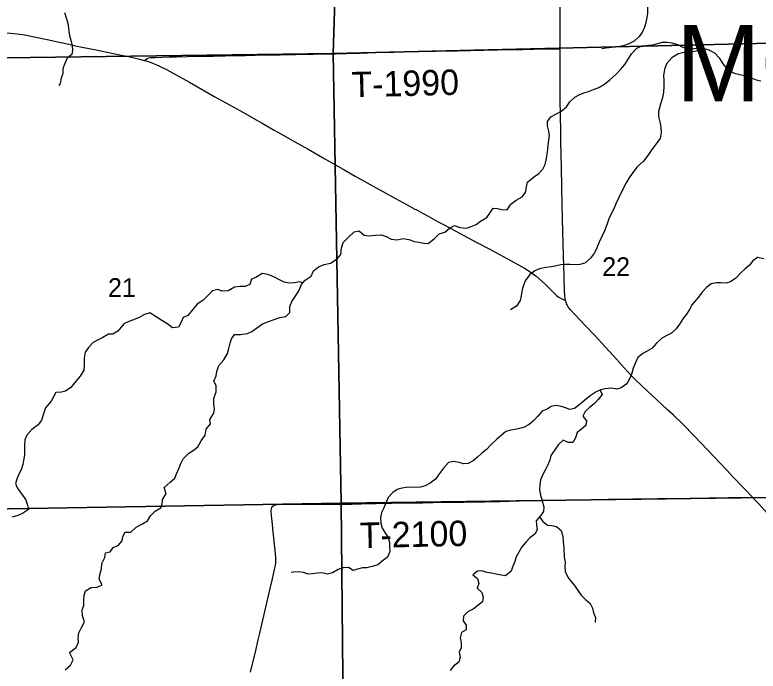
# Model space of a CAD drawing. Extents: x 1874609 to 2204689, y 815661 to 1281160.
# Drawn here: x 2057185 to 2065963, y 1001876 to 1009621 of the extents above; entities that cross this region are included whole.
import ezdxf

# ---------------------------------------------------------------- set-up
doc = ezdxf.new("R2010")
doc.units = 0
for name, color, linetype in [('GM_X_County_Road', 7, 'Continuous'), ('GM_X_Minor_River', 7, 'Continuous'), ('GM_X_Section', 7, 'Continuous'), ('GM_X_Section_Text', 7, 'Continuous'), ('GM_X_Township_Road', 7, 'Continuous'), ('GM_X_Township_Road_Text', 7, 'Continuous'), ('GM_X_Township_Text', 7, 'Continuous')]:
    doc.layers.add(name, color=color, linetype=linetype)

msp = doc.modelspace()

# ---------------------------------------------------------------- linework, layer by layer
at = {"layer": 'GM_X_County_Road'}
for points in [[(2063625, 1009219.2), (2063625.9, 1009309.4), (2063625.9, 1009571.8), (2063626.6, 1009899.8), (2063626.7, 1009949), (2063626.1, 1010014.5), (2063625.1, 1010309.9), (2063626.2, 1010523.2), (2063626.5, 1010621.6), (2063626.5, 1010785.7), (2063628.7, 1010884.2), (2063634.8, 1011031.8), (2063637.2, 1011130), (2063638.7, 1011441.6), (2063639.4, 1011540.1), (2063643.3, 1011720.5), (2063644.5, 1011785.9), (2063644.2, 1011853.4)], [(2055874.8, 1009451), (2055919.3, 1009448.5), (2056001.3, 1009446.5), (2056116, 1009444.8), (2056247, 1009440), (2056673.3, 1009425.5), (2056788, 1009421.9), (2057000.8, 1009412.8), (2057131.7, 1009405.3), (2057213.2, 1009398.3), (2057278, 1009389.6), (2057358.5, 1009375.3), (2057567.2, 1009331.8), (2057727.2, 1009296.4), (2057823, 1009274.3), (2057903.1, 1009256.4), (2057999.5, 1009236.4), (2058144.2, 1009207.9), (2058385.3, 1009159.5), (2058545.8, 1009126), (2058641.4, 1009104.1), (2058714.1, 1009083.8)], [(2063687.5, 1006251.3), (2063682.2, 1006277), (2063679, 1006310.1), (2063677.4, 1006359.4), (2063673.1, 1006522.2), (2063668.1, 1006669.4), (2063665.6, 1006767.9), (2063661.7, 1006931.9), (2063654.2, 1007210.7), (2063646, 1007571.5), (2063639.4, 1007833.7), (2063637.1, 1007964.8), (2063634.4, 1008128.8), (2063631, 1008276.4), (2063630.1, 1008407.4), (2063625.7, 1008653.4), (2063624.7, 1008817.5), (2063623.3, 1009079.9), (2063624.8, 1009194.7), (2063625, 1009219.2)], [(2058714.1, 1009083.8), (2058720.1, 1009082.1), (2058782, 1009061.5), (2058842.9, 1009038), (2058902.7, 1009011.8), (2058976.2, 1008976), (2059048.6, 1008937.8), (2059249.2, 1008826.2), (2059548.4, 1008655.6), (2059762.8, 1008534.9), (2059877.3, 1008471.1), (2060005.7, 1008398.6), (2060105.1, 1008341.4), (2060247.7, 1008260.2), (2060333.5, 1008212), (2060490.8, 1008123.8), (2060647.5, 1008034.7), (2060846.9, 1007920.8), (2061060.4, 1007798.7), (2061203.3, 1007718.2), (2061418.3, 1007598.4), (2061679.5, 1007455.1), (2061809.9, 1007384.4), (2061910.4, 1007330), (2061922.8, 1007323.9), (2061979.2, 1007293.2), (2062007.5, 1007277.7), (2062064.7, 1007246.5), (2062092.5, 1007231.5), (2062178, 1007184.3), (2062264.5, 1007137.5), (2062437.9, 1007044.3), (2062539.2, 1006990.2), (2062640.3, 1006935.9), (2062785, 1006858.8), (2063002, 1006743.4), (2063074.2, 1006704.5), (2063131.6, 1006673), (2063202.5, 1006632.1), (2063258, 1006597.7), (2063298.4, 1006570), (2063337.3, 1006540.4), (2063374.5, 1006508.7), (2063446.4, 1006441.7), (2063546.3, 1006343.8), (2063581.7, 1006309.4), (2063602.1, 1006294.5), (2063638, 1006272.7), (2063659.6, 1006261.7), (2063687.5, 1006251.3)], [(2065898.4, 1003924.3), (2065800.7, 1004027.9), (2065664.3, 1004170), (2065597.4, 1004242.1), (2065440.5, 1004409.8), (2065361.5, 1004493), (2065202.3, 1004658.5), (2065075.7, 1004787), (2064958.3, 1004901.5), (2064898.2, 1004957.1), (2064825.2, 1005023.1), (2064765.1, 1005078.8), (2064657.3, 1005178.8), (2064585.9, 1005245.8), (2064514.9, 1005313.7), (2064468.7, 1005360.5), (2064424, 1005408.6), (2064380, 1005457.3), (2064259.7, 1005591.2), (2064204.5, 1005651.7), (2064160.1, 1005699.9), (2064037.2, 1005831.9), (2063924.5, 1005951.1), (2063800.3, 1006082.2), (2063744.6, 1006142.8), (2063724.1, 1006169), (2063715, 1006182.9), (2063706.8, 1006197.6), (2063699.8, 1006212.7), (2063693.8, 1006228.3), (2063688.9, 1006244.3), (2063687.5, 1006251.3)], [(2066369.5, 1003424.8), (2066339.1, 1003453.7), (2066259.4, 1003536.3), (2066158.5, 1003644.1), (2066102.4, 1003704), (2065969.4, 1003848.9), (2065902, 1003920.6), (2065898.4, 1003924.3)]]:
    msp.add_lwpolyline(points, dxfattribs=at)
at = {"layer": 'GM_X_Minor_River'}
for points in [[(2064698.4, 1010330.7), (2064695.2, 1010293.5), (2064689.4, 1010243.4), (2064681.5, 1010179.3), (2064673.7, 1010125.2), (2064663.8, 1010075), (2064658, 1010004.9), (2064652.2, 1009938.8), (2064654.5, 1009848.7), (2064655.1, 1009640.3), (2064649.2, 1009590.2), (2064637.4, 1009532.1), (2064619.5, 1009475.9), (2064593.6, 1009413.8), (2064553.7, 1009361.6), (2064497.8, 1009311.3), (2064429.8, 1009275), (2064367.8, 1009256.8), (2064313.7, 1009244.6), (2064235.7, 1009234.4), (2064169.6, 1009230.2), (2064115.5, 1009222)], [(2057771, 1009650.2), (2057810.4, 1009521.7), (2057820.1, 1009469.5), (2057823.8, 1009419.4), (2057835.6, 1009361.2), (2057851.3, 1009307.1), (2057863, 1009254.9), (2057866.8, 1009204.8), (2057858.5, 1009154.7), (2057802.2, 1009111), (2057769.8, 1009041), (2057751.5, 1008985), (2057753.2, 1008928.9), (2057730.9, 1008872.9), (2057718.5, 1008810.9), (2057704.4, 1008782.9)], [(2061312.1, 1007021.8), (2061364.2, 1007014), (2061442.2, 1007022.2), (2061514.3, 1007024.5), (2061570.5, 1007004.6), (2061630.6, 1006972.7), (2061698.8, 1006966.9), (2061770.8, 1006983.2), (2061836.9, 1006969.4), (2061903.1, 1006945.5), (2061955.2, 1006939.7), (2062015.3, 1006925.8), (2062065.4, 1006924), (2062135.3, 1006978.3), (2062197.3, 1007036.6), (2062261.3, 1007056.8), (2062315.2, 1007099), (2062375.2, 1007137.3), (2062441.4, 1007111.4), (2062517.5, 1007105.7), (2062575.5, 1007121.9), (2062631.5, 1007148.1), (2062683.5, 1007186.3), (2062757.5, 1007230.6), (2062801.3, 1007290.8), (2062835.3, 1007341), (2062885.3, 1007335.2), (2062935.4, 1007323.3), (2062997.5, 1007319.5), (2063043.4, 1007387.7), (2063103.3, 1007434), (2063175.3, 1007472.3), (2063215.2, 1007524.5), (2063227.1, 1007590.6), (2063238.9, 1007646.8), (2063310.8, 1007705.1), (2063374.8, 1007749.3), (2063420.7, 1007801.5), (2063446.6, 1007855.7), (2063462.4, 1007929.9), (2063476.2, 1008000), (2063482, 1008074.2), (2063489.8, 1008146.3), (2063497.7, 1008196.4), (2063489.5, 1008248.5), (2063475.3, 1008312.6), (2063477.2, 1008364.6), (2063513, 1008416.8), (2063573, 1008451.1), (2063633, 1008481.3), (2063699, 1008535.6), (2063738.8, 1008593.8), (2063798.8, 1008648.1), (2063850.8, 1008676.3), (2063902.8, 1008700.5), (2063960.8, 1008718.7), (2064016.8, 1008738.9), (2064080.8, 1008765.1), (2064148.8, 1008803.4), (2064212.7, 1008853.7), (2064282.7, 1008916), (2064342.6, 1008982.3), (2064388.5, 1009036.5), (2064424.3, 1009090.7), (2064468.2, 1009163), (2064530.1, 1009229.3), (2064592.1, 1009257.5), (2064666.2, 1009263.7), (2064720.2, 1009265.9), (2064832.3, 1009298.3), (2064884.4, 1009298.5), (2064942.5, 1009290.6), (2065010.6, 1009270.8), (2065072.8, 1009240.9), (2065151, 1009221.2), (2065203, 1009223.3), (2065269.1, 1009227.5), (2065327.2, 1009223.7), (2065379.3, 1009207.8), (2065447.5, 1009174), (2065503.8, 1009114), (2065546, 1009042.1), (2065604.3, 1008972.1), (2065680.6, 1008934.3), (2065732.7, 1008920.4), (2065796.8, 1008906.6), (2065860.9, 1008884.8), (2065939.1, 1008855), (2065993.2, 1008843.1)], [(2065280.5, 1009226.8), (2065251.2, 1009195.4), (2065187.1, 1009185.2), (2065137.1, 1009183), (2065087, 1009176.9), (2065021, 1009160.7), (2064947, 1009116.4), (2064879.1, 1009044), (2064855.3, 1008975.8), (2064843.5, 1008907.7), (2064847.7, 1008845.6), (2064849.8, 1008781.5), (2064846.1, 1008705.4), (2064832.2, 1008645.2), (2064808.4, 1008567), (2064784.6, 1008482.8), (2064786.8, 1008422.7), (2064805.1, 1008344.7), (2064815.2, 1008290.6), (2064817.4, 1008232.5), (2064805.6, 1008160.4), (2064753.7, 1008094.1), (2064697.9, 1008021.8), (2064662, 1007959.6), (2064608.1, 1007893.3), (2064532.2, 1007825), (2064476.3, 1007750.7), (2064440.4, 1007698.5), (2064404.6, 1007638.3), (2064352.8, 1007542), (2064315, 1007457.7), (2064281.1, 1007391.5), (2064257.2, 1007333.3), (2064229.4, 1007279.2), (2064201.5, 1007215), (2064177.7, 1007144.8), (2064147.8, 1007072.6), (2064116, 1007006.4), (2064086.2, 1006938.2), (2064056.3, 1006872), (2064028.5, 1006811.8), (2063984.6, 1006751.6), (2063914.7, 1006689.3), (2063858.6, 1006675.1), (2063806.6, 1006670.9), (2063740.4, 1006676.7), (2063686.4, 1006676.5), (2063634.3, 1006672.4), (2063580.3, 1006660.2), (2063524.2, 1006648), (2063454.2, 1006639.8), (2063382.1, 1006623.5), (2063326.1, 1006601.3), (2063266.1, 1006555.1), (2063212.3, 1006480.8), (2063190.4, 1006428.6), (2063176.5, 1006378.5), (2063164.7, 1006304.3), (2063152.9, 1006248.2), (2063109, 1006184), (2063037, 1006141.7)], [(2057780, 1001890.8), (2057844, 1001947), (2057871.8, 1002009.2), (2057831.5, 1002095.2), (2057907.5, 1002153.6), (2057935.3, 1002217.8), (2057931.2, 1002267.8), (2057939, 1002327.9), (2057972.9, 1002392.2), (2058008.7, 1002458.4), (2057984.5, 1002526.4), (2057978.3, 1002600.5), (2058000.1, 1002650.6), (2057999.9, 1002718.8), (2058001.8, 1002770.8), (2058019.7, 1002823), (2058087.7, 1002863.3), (2058155.7, 1002867.5), (2058217.7, 1002895.7), (2058181.5, 1002959.7), (2058191.3, 1003029.8), (2058209.2, 1003082), (2058213, 1003146.1), (2058246.8, 1003218.3), (2058256.7, 1003272.4), (2058308.7, 1003284.6), (2058346.6, 1003334.8), (2058406.7, 1003359), (2058452.6, 1003415.3), (2058458.4, 1003465.4), (2058488.3, 1003517.5), (2058556.4, 1003517.7), (2058616.3, 1003574), (2058686.3, 1003608.3), (2058752.3, 1003648.5), (2058786.2, 1003706.8), (2058840.1, 1003765), (2058910.1, 1003801.3), (2058924, 1003851.4), (2058927.8, 1003901.5), (2058973.7, 1003969.8), (2058949.4, 1004043.8), (2059017.4, 1004104.1), (2059073.3, 1004152.3), (2059093.2, 1004202.5), (2059125, 1004274.7), (2059146.9, 1004324.8), (2059172.8, 1004383), (2059238.7, 1004447.3), (2059290.6, 1004481.5), (2059346.6, 1004521.8), (2059386.5, 1004594), (2059432.3, 1004662.3), (2059446.1, 1004732.4), (2059494, 1004794.7), (2059487.9, 1004846.7), (2059533.7, 1004919), (2059543.6, 1004971.1), (2059535.4, 1005031.2), (2059535.2, 1005095.3), (2059561, 1005173.5), (2059562.8, 1005245.6), (2059536.6, 1005297.6), (2059562.5, 1005361.8), (2059568.3, 1005411.9), (2059592.1, 1005482.1), (2059652, 1005548.4), (2059695.9, 1005622.6), (2059713.7, 1005682.8), (2059729.6, 1005746.9), (2059743.4, 1005797.1), (2059779.3, 1005847.3), (2059851.4, 1005849.5), (2059933.5, 1005859.7), (2059985.5, 1005883.9), (2060039.5, 1005924.2), (2060109.4, 1005974.5), (2060181.5, 1006000.7), (2060245.5, 1006027), (2060315.5, 1006049.2), (2060383.6, 1006059.4), (2060433.5, 1006109.7), (2060433.3, 1006179.8), (2060455.1, 1006239.9), (2060503, 1006308.2), (2060538.9, 1006362.4), (2060570.7, 1006438.6), (2060614.6, 1006490.8), (2060682.6, 1006539.1), (2060710.4, 1006601.3), (2060770.4, 1006647.6), (2060838.4, 1006673.8), (2060914.5, 1006692.1), (2060990.4, 1006742.4), (2061034.3, 1006794.6), (2061044.1, 1006868.8), (2061062, 1006934.9), (2061127.9, 1007001.2), (2061193.8, 1007061.5), (2061249.8, 1007071.7), (2061312.1, 1007021.8)], [(2066031.7, 1006741.7), (2065953.7, 1006756.2), (2065899.4, 1006718.4), (2065861.1, 1006666.5), (2065808.9, 1006624.8), (2065756.5, 1006574.9), (2065700.2, 1006513.2), (2065637.9, 1006471.4), (2065585.7, 1006453.7), (2065523.7, 1006458.1), (2065469.7, 1006458.4), (2065409.5, 1006448.7), (2065351.2, 1006402.9), (2065296.9, 1006343.2), (2065256.6, 1006289.3), (2065184, 1006203.5), (2065151.7, 1006145.6), (2065115.4, 1006087.7), (2065075, 1006031.8), (2065032.7, 1005972), (2064996.3, 1005916.1), (2064938, 1005866.3), (2064877.8, 1005832.6), (2064819.6, 1005800.9), (2064763.2, 1005745.1), (2064708.8, 1005685.3), (2064652.6, 1005653.6), (2064600.4, 1005623.8), (2064542.1, 1005578), (2064511.7, 1005506.1), (2064485.4, 1005450.1), (2064473.1, 1005392.1), (2064448.7, 1005332.1), (2064412.4, 1005268.2), (2064344, 1005218.5), (2064293.9, 1005202.8), (2064229.9, 1005215.2), (2064153.8, 1005207.6), (2064103.7, 1005195.8), (2064051.5, 1005172.1), (2063977.2, 1005124.4), (2063916.9, 1005074.7), (2063862.6, 1005026.9), (2063792.2, 1004975.2), (2063740.1, 1004965.5), (2063688.1, 1004981.8), (2063624.2, 1005002.2), (2063572.2, 1005010.5), (2063520.1, 1004998.8), (2063469.9, 1004967), (2063413.7, 1004943.3), (2063359.3, 1004885.5), (2063313, 1004833.7), (2063260.7, 1004785.9), (2063200.5, 1004754.2), (2063146.4, 1004738.5), (2063094.2, 1004728.8), (2063042.1, 1004719), (2062982, 1004705.3), (2062927.7, 1004657.6), (2062873.4, 1004607.8), (2062807, 1004546), (2062754.7, 1004492.2), (2062700.4, 1004448.5), (2062650.1, 1004402.7), (2062597.8, 1004358.9), (2062537.6, 1004325.2)], [(2060585.9, 1006456.7), (2060544.6, 1006470.6), (2060486.5, 1006458.4), (2060426.5, 1006454.2), (2060366.3, 1006468), (2060312.2, 1006493.9), (2060242, 1006529.8), (2060173.8, 1006555.6), (2060103.7, 1006569.4), (2060031.7, 1006521.1), (2059977.7, 1006500.9), (2059961.9, 1006438.8), (2059903.8, 1006414.5), (2059845.8, 1006416.4), (2059777.7, 1006406.2), (2059705.7, 1006363.9), (2059633.6, 1006361.6), (2059581.5, 1006381.5), (2059517.5, 1006363.3), (2059469.5, 1006313.1), (2059403.6, 1006250.8), (2059339.7, 1006206.5), (2059277.8, 1006136.2), (2059227.9, 1006071.9), (2059171.9, 1006047.7), (2059148, 1005993.6), (2059116.1, 1005933.4), (2059046.1, 1005929.1), (2058991.9, 1005969), (2058919.6, 1006014.9), (2058855.4, 1006056.8), (2058779.2, 1006102.6), (2058715.1, 1006084.4), (2058653.1, 1006048.1), (2058587.1, 1006021.9), (2058529.1, 1006003.7), (2058471.1, 1005975.5), (2058399.2, 1005889.1), (2058341.3, 1005850.9), (2058291.2, 1005852.7), (2058223.2, 1005812.4), (2058169.2, 1005786.2), (2058111.2, 1005756), (2058053.3, 1005693.8), (2058015.4, 1005639.5), (2058001.6, 1005571.4), (2058001.8, 1005495.3), (2058000, 1005427.2), (2057956.2, 1005356.9), (2057908.2, 1005302.7), (2057846.4, 1005222.3), (2057784.4, 1005178.1), (2057734.4, 1005169.9), (2057668.3, 1005163.7), (2057642.4, 1005113.5), (2057612.5, 1005063.4), (2057548.6, 1004985.1), (2057522.8, 1004912.9), (2057501, 1004836.7), (2057461.1, 1004784.5), (2057387.2, 1004728.2), (2057325.3, 1004659.9), (2057303.4, 1004605.7), (2057297.6, 1004535.6), (2057299.7, 1004485.5), (2057297.9, 1004429.4), (2057288.1, 1004363.3), (2057280.2, 1004313.2), (2057260.4, 1004253), (2057232.5, 1004200.8), (2057206.6, 1004142.7), (2057192.7, 1004088.5), (2057212.9, 1004038.5), (2057263.2, 1003966.5), (2057313.5, 1003896.6), (2057329.7, 1003844.5), (2057345.9, 1003784.5), (2057275.9, 1003736.2), (2057221.9, 1003714), (2057151.8, 1003693.8)], [(2064097.6, 1005193.1), (2064119.4, 1005139.7), (2064075, 1005079.8), (2064024.7, 1005030), (2063972.4, 1004986.2), (2063920.1, 1004938.4), (2063893.8, 1004886.5), (2063937.6, 1004828.1), (2063927.3, 1004774.1), (2063877, 1004732.3), (2063824.8, 1004692.5), (2063804.4, 1004628.5), (2063776.1, 1004574.6), (2063718, 1004572.9), (2063662.1, 1004601.3), (2063603.8, 1004549.5), (2063563.4, 1004485.6), (2063515, 1004419.8), (2063502.7, 1004363.8), (2063476.4, 1004303.8), (2063448, 1004245.8), (2063417.7, 1004187.9), (2063393.4, 1004131.9), (2063383.1, 1004073.9), (2063380.8, 1004019.8), (2063388.5, 1003967.7), (2063404.2, 1003913.5), (2063431.7, 1003813.1), (2063429.4, 1003759.1), (2063387.1, 1003703.2), (2063342.8, 1003651.3), (2063344.5, 1003601.3), (2063354.2, 1003543.1), (2063325.9, 1003491.2), (2063265.6, 1003449.4), (2063219.3, 1003397.6), (2063171, 1003343.8), (2063136.6, 1003277.8), (2063106.3, 1003223.9), (2063088, 1003167.9), (2063067.7, 1003113.9), (2063047.4, 1003055.9), (2062979, 1003002.2), (2062927, 1003008.5), (2062869, 1003018.9), (2062813, 1003033.2), (2062757, 1003041.6), (2062699, 1003059.9), (2062649, 1003054.2), (2062594.7, 1003010.4), (2062648.5, 1002968.1), (2062664.2, 1002909.9), (2062645.9, 1002855.9), (2062699.7, 1002805.5), (2062717.4, 1002747.3), (2062709.1, 1002693.2), (2062650.8, 1002649.5), (2062596.6, 1002607.7), (2062534.3, 1002576), (2062482, 1002526.2), (2062479.7, 1002470.1), (2062515.5, 1002417.8), (2062513.2, 1002363.7), (2062461, 1002330), (2062442.6, 1002270), (2062454.3, 1002213.8), (2062456, 1002151.7), (2062433.7, 1002097.7), (2062443.4, 1002041.5), (2062429.1, 1001979.5), (2062366.8, 1001933.8), (2062326.5, 1001883.9)], [(2062537.6, 1004325.2), (2062483.5, 1004321.5), (2062431.5, 1004337.8), (2062363.5, 1004348.2), (2062307.4, 1004338.5), (2062249, 1004270.7), (2062188.6, 1004192.9), (2062152.2, 1004141), (2062087.9, 1004095.3), (2062031.7, 1004061.6), (2061975.6, 1004045.9), (2061919.5, 1004044.2), (2061867.5, 1004046.5), (2061807.4, 1004042.8), (2061755.3, 1004035.1), (2061701.2, 1004019.4), (2061646.9, 1003983.6), (2061592.6, 1003923.8), (2061570.3, 1003869.9), (2061541.9, 1003803.9), (2061515.6, 1003747.9), (2061503.2, 1003689.9), (2061508.9, 1003623.8), (2061522.6, 1003561.6), (2061560.3, 1003501.2), (2061592.1, 1003451), (2061609.8, 1003392.8), (2061609.5, 1003342.7), (2061613.2, 1003286.5), (2061586.8, 1003220.6), (2061522.5, 1003172.9), (2061470.3, 1003131.1), (2061404.1, 1003109.4), (2061341.9, 1003095.7), (2061289.9, 1003094), (2061229.7, 1003080.3), (2061179.6, 1003064.6), (2061123.7, 1003099), (2061063.7, 1003095.3), (2061001.5, 1003075.7), (2060937.2, 1003033.9), (2060875.1, 1003018.3), (2060811.1, 1003036.7), (2060755, 1003033), (2060701, 1003025.3), (2060648.9, 1003021.6), (2060594.9, 1003039.9), (2060534.9, 1003048.2), (2060478.8, 1003044.6), (2060446.8, 1003038.7)], [(2063381.7, 1003696.8), (2063418.8, 1003642.9), (2063474.6, 1003598.5), (2063526.7, 1003594.2), (2063580.6, 1003581.9), (2063636.4, 1003533.5), (2063658.1, 1003465.2), (2063659.8, 1003399.1), (2063667.4, 1003336.9), (2063670.8, 1003220.7), (2063684.5, 1003162.5), (2063680.2, 1003110.4), (2063683.9, 1003050.3), (2063713.6, 1002986), (2063751.4, 1002935.7), (2063795.2, 1002885.4), (2063834.9, 1002827), (2063872.6, 1002770.7), (2063924.4, 1002722.3), (2063978.2, 1002673.9), (2064006, 1002619.7), (2064017.7, 1002565.5), (2064043.4, 1002507.3), (2064037.1, 1002457.2), (2064045.1, 1002457.2)]]:
    msp.add_lwpolyline(points, dxfattribs=at)
at = {"layer": 'GM_X_Section'}
for points in [[(2061110.1, 1014439.4), (2066198.4, 1014549.1), (2066278.7, 1009290.6), (2060944.2, 1009166.1)], [(2055801.6, 1014343), (2061110.1, 1014439.4), (2060944.2, 1009166.1), (2055873.8, 1009100.5)], [(2060944.2, 1009166.1), (2066278.7, 1009290.6), (2066353.2, 1003928), (2061038.7, 1003857.7)], [(2055873.8, 1009100.5), (2060944.2, 1009166.1), (2061038.7, 1003857.7), (2055954.3, 1003772)], [(2066353.2, 1003928), (2066396.8, 998639.5), (2061088.3, 998551), (2061038.7, 1003857.7)], [(2055954.3, 1003772), (2061038.7, 1003857.7), (2061088.3, 998551), (2056110.2, 998433.6)]]:
    msp.add_lwpolyline(points, close=True, dxfattribs=at)
at = {"layer": 'GM_X_Township_Road'}
for points in [[(2058714.1, 1009083.8), (2058731.9, 1009096.1), (2058746.8, 1009106.4), (2058765.7, 1009114.3), (2058783.9, 1009117), (2058842.8, 1009119.7), (2059006.6, 1009124.3), (2059088.5, 1009126.4), (2059219.5, 1009129.6), (2059399.6, 1009133.7), (2059530.7, 1009135.7), (2059809.3, 1009141.3), (2059907.6, 1009143.2), (2060022.2, 1009145.4), (2060186, 1009147.9), (2060317.1, 1009150.1), (2060497.5, 1009152.9), (2060710.6, 1009157.1), (2060874.5, 1009160.7), (2060972.9, 1009162.7), (2061103.9, 1009166.4), (2061267.6, 1009170.8), (2061349.4, 1009173.1), (2061447.7, 1009176.8), (2061573.8, 1009180.4), (2061660.6, 1009182.9), (2061758.3, 1009183.4), (2062151.4, 1009191.7), (2062413.6, 1009197.2), (2062725, 1009204), (2062888.9, 1009208), (2063184, 1009213.6), (2063315.1, 1009215.9), (2063577.4, 1009218.7), (2063625, 1009219.2)], [(2060230.6, 1003821.2), (2060246.3, 1003833.4), (2060261.2, 1003840), (2060276.9, 1003843.9), (2060293.1, 1003845.8), (2060325.8, 1003846.8), (2060481.4, 1003846.8), (2060580.4, 1003846.8), (2060715.9, 1003846.9), (2060865.7, 1003846.9), (2061005, 1003846.9), (2061162.5, 1003847), (2061274.6, 1003849.2), (2061445.3, 1003852.7), (2061632.7, 1003856.5), (2061811.3, 1003860), (2062003.9, 1003863.9), (2062126.4, 1003866.4), (2062339.3, 1003869.5), (2062486.6, 1003870.4), (2062732.2, 1003874.5), (2062813.9, 1003876.7), (2062911.7, 1003879.2), (2063025.8, 1003882.8), (2063140.3, 1003885.6), (2063304, 1003888.6), (2063435.1, 1003891.5), (2063549.7, 1003893.4), (2063762.4, 1003896.4), (2063877.1, 1003898.1), (2064188.4, 1003903.6), (2064778.3, 1003913.1), (2065155.2, 1003917.8), (2065384.6, 1003921.4), (2065614, 1003924.6), (2065794.3, 1003924.3), (2065859.8, 1003924.3), (2065898.4, 1003924.3)], [(2059967.1, 1001862.7), (2060029.8, 1002117.4), (2060059.8, 1002245), (2060078.4, 1002324.8), (2060136.8, 1002580.4), (2060199.8, 1002851.8), (2060226.2, 1002963.5), (2060252.3, 1003075.2), (2060261.4, 1003123.5), (2060265.4, 1003156), (2060266.9, 1003188.6), (2060266.1, 1003221.3), (2060254.7, 1003335.5), (2060239.5, 1003482.3), (2060221.9, 1003645.6), (2060219.4, 1003678), (2060216.1, 1003710.7), (2060213, 1003759.9), (2060213.6, 1003776.2), (2060216.2, 1003792.3), (2060221.6, 1003807.6), (2060230.6, 1003821.2)]]:
    msp.add_lwpolyline(points, dxfattribs=at)

# ---------------------------------------------------------------- texts
at = {"layer": 'GM_X_Section_Text'}
for s, p in [('22', (2064121.5, 1006539)), ('21', (2058284.9, 1006292.5))]:
    msp.add_text(s, height=221, rotation=0.00001, dxfattribs=at).set_placement(p)
at = {"layer": 'GM_X_Township_Road_Text'}
for s, rotation, p in [('T-1990', 1.40293, (2061163, 1008647.6)), ('T-2100', 1.15993, (2061260, 1003328))]:
    msp.add_text(s, height=300, rotation=rotation, dxfattribs=at).set_placement(p)
at = {"layer": 'GM_X_Township_Text'}
msp.add_text('MOHICAN', height=900, rotation=0.00001, dxfattribs=at).set_placement((2064990.9, 1008600.6))

doc.saveas('drawing.dxf')
